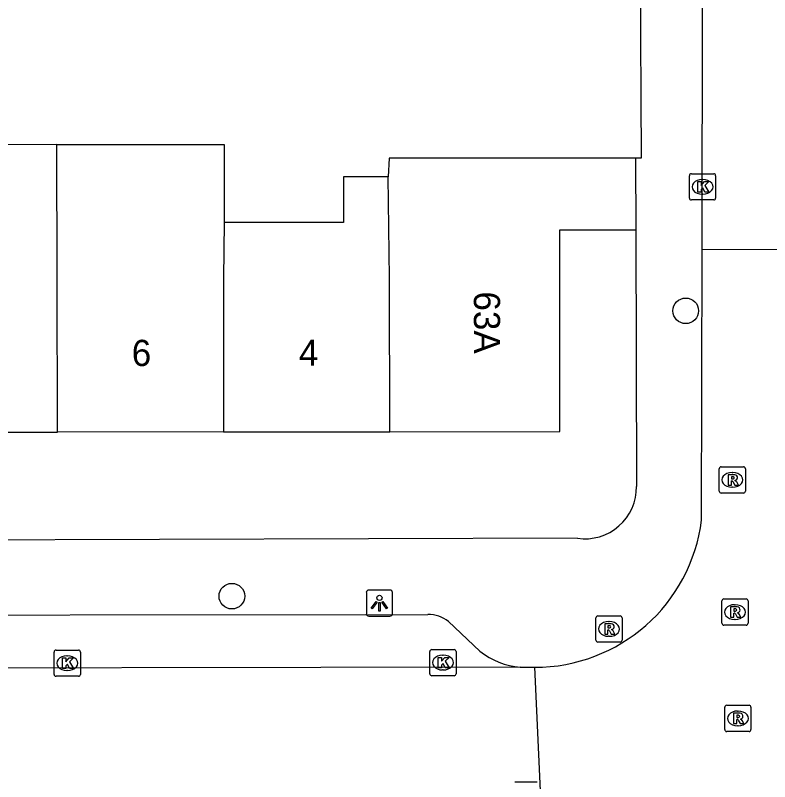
# Model space of a CAD drawing. Extents: x 160732 to 162105, y 387428 to 388479.
# Drawn here: x 161129.69 to 161158.48, y 388230.78 to 388260.03 of the extents above; entities that cross this region are included whole.
import ezdxf

# ---------------------------------------------------------------- set-up
doc = ezdxf.new("R2010")
doc.units = 0
for name, color, linetype in [('IMGEO_Boom', 7, 'Continuous'), ('IMGEO_Kolk', 7, 'Continuous'), ('IMGEO_Lichtpunt', 7, 'Continuous'), ('IMGEO_Muur', 7, 'Continuous'), ('IMGEO_Pand', 7, 'Continuous'), ('IMGEO_Pand_nummerreeks', 7, 'Continuous'), ('IMGEO_Rijbaan_lokaal_open', 7, 'Continuous'), ('IMGEO_Rioolput', 7, 'Continuous'), ('IMGEO_Voetpad_open', 7, 'Continuous')]:
    doc.layers.add(name, color=color, linetype=linetype)

msp = doc.modelspace()

# ---------------------------------------------------------------- linework, layer by layer
at = {"layer": 'IMGEO_Boom'}
for centre in [(161155.279, 388248.755), (161137.957, 388237.864)]:
    msp.add_circle(centre, 0.489, dxfattribs=at)
at = {"layer": 'IMGEO_Kolk'}
for p, q in [((161155.419, 388253.061), (161155.419, 388253.913)), ((161155.494, 388253.987), (161156.346, 388253.987)), ((161156.42, 388253.913), (161156.42, 388253.061)), ((161155.907, 388253.767), (161155.932, 388253.767)), ((161155.93, 388253.207), (161155.905, 388253.207)), ((161156.346, 388252.987), (161155.494, 388252.987)), ((161131.247, 388235.805), (161132.099, 388235.805)), ((161145.511, 388234.901), (161145.511, 388235.753)), ((161145.586, 388235.827), (161146.438, 388235.827)), ((161146.512, 388235.753), (161146.512, 388234.901)), ((161131.172, 388234.879), (161131.172, 388235.731)), ((161131.66, 388235.585), (161131.685, 388235.585)), ((161132.173, 388235.731), (161132.173, 388234.879)), ((161145.999, 388235.607), (161146.024, 388235.607)), ((161131.683, 388235.025), (161131.658, 388235.025)), ((161146.022, 388235.047), (161145.997, 388235.047)), ((161132.099, 388234.805), (161131.247, 388234.805)), ((161146.438, 388234.827), (161145.586, 388234.827)), ((161148.757, 388230.782), (161149.609, 388230.782))]:
    msp.add_line(p, q, dxfattribs=at)
for points in [[(161155.419, 388253.061), (161155.419, 388253.913)], [(161155.494, 388253.987), (161156.346, 388253.987)], [(161156.42, 388253.913), (161156.42, 388253.061)], [(161155.74, 388253.687), (161155.863, 388253.687), (161155.863, 388253.536), (161155.993, 388253.687), (161156.157, 388253.687), (161156.011, 388253.536), (161156.164, 388253.287), (161156.012, 388253.287), (161155.927, 388253.451), (161155.863, 388253.384), (161155.863, 388253.287), (161155.74, 388253.287), (161155.74, 388253.687)], [(161156.346, 388252.987), (161155.494, 388252.987)], [(161131.247, 388235.805), (161132.099, 388235.805)], [(161145.511, 388234.901), (161145.511, 388235.753)], [(161145.586, 388235.827), (161146.438, 388235.827)], [(161146.512, 388235.753), (161146.512, 388234.901)], [(161131.172, 388234.879), (161131.172, 388235.731)], [(161131.493, 388235.505), (161131.616, 388235.505), (161131.616, 388235.354), (161131.746, 388235.505), (161131.91, 388235.505), (161131.764, 388235.354), (161131.917, 388235.105), (161131.765, 388235.105), (161131.68, 388235.269), (161131.616, 388235.202), (161131.616, 388235.105), (161131.493, 388235.105), (161131.493, 388235.505)], [(161132.173, 388235.731), (161132.173, 388234.879)], [(161145.832, 388235.527), (161145.955, 388235.527), (161145.955, 388235.376), (161146.085, 388235.527), (161146.249, 388235.527), (161146.103, 388235.376), (161146.256, 388235.127), (161146.104, 388235.127), (161146.019, 388235.291), (161145.955, 388235.224), (161145.955, 388235.127), (161145.832, 388235.127), (161145.832, 388235.527)], [(161132.099, 388234.805), (161131.247, 388234.805)], [(161146.438, 388234.827), (161145.586, 388234.827)], [(161148.757, 388230.782), (161149.609, 388230.782)]]:
    msp.add_lwpolyline(points, dxfattribs=at)
for centre, start, end in [((161155.496, 388253.911), 91.552, 178.448), ((161155.496, 388253.911), 91.552, 178.448), ((161156.344, 388253.911), 1.552, 88.448), ((161156.344, 388253.911), 1.552, 88.448), ((161155.496, 388253.063), 181.552, 268.448), ((161155.496, 388253.063), 181.552, 268.448), ((161156.344, 388253.063), 271.552, 358.448), ((161156.344, 388253.063), 271.552, 358.448), ((161131.249, 388235.729), 91.552, 178.448), ((161131.249, 388235.729), 91.552, 178.448), ((161132.097, 388235.729), 1.552, 88.448), ((161132.097, 388235.729), 1.552, 88.448), ((161145.588, 388235.751), 91.552, 178.448), ((161145.588, 388235.751), 91.552, 178.448), ((161146.436, 388235.751), 1.552, 88.448), ((161146.436, 388235.751), 1.552, 88.448), ((161131.249, 388234.881), 181.552, 268.448), ((161131.249, 388234.881), 181.552, 268.448), ((161132.097, 388234.881), 271.552, 358.448), ((161132.097, 388234.881), 271.552, 358.448), ((161145.588, 388234.903), 181.552, 268.448), ((161145.588, 388234.903), 181.552, 268.448), ((161146.436, 388234.903), 271.552, 358.448), ((161146.436, 388234.903), 271.552, 358.448)]:
    msp.add_arc(centre, 0.0765, start, end, dxfattribs=at)
for centre, major_axis, ratio, start_param, end_param in [((161155.906, 388253.487), (-0.387, 0.002), 0.722429, 4.712389, 7.853982), ((161155.931, 388253.487), (-0.39, 0.002), 0.717154, 1.570796, 4.712389), ((161131.659, 388235.305), (-0.387, 0.002), 0.722429, 4.712389, 7.853982), ((161131.684, 388235.305), (-0.39, 0.002), 0.717154, 1.570796, 4.712389), ((161145.998, 388235.327), (-0.387, 0.002), 0.722429, 4.712389, 7.853982), ((161146.023, 388235.327), (-0.39, 0.002), 0.717154, 1.570796, 4.712389)]:
    msp.add_ellipse(centre, major_axis=major_axis, ratio=ratio, start_param=start_param, end_param=end_param, dxfattribs=at)
at = {"layer": 'IMGEO_Lichtpunt'}
for p, q in [((161143.991, 388238.096), (161143.183, 388238.096)), ((161143.991, 388238.096), (161143.183, 388238.096)), ((161143.089, 388238.001), (161143.089, 388237.194)), ((161143.089, 388238.001), (161143.089, 388237.194)), ((161144.085, 388237.194), (161144.085, 388238.001)), ((161144.085, 388237.194), (161144.085, 388238.001)), ((161143.183, 388237.1), (161143.991, 388237.1)), ((161143.183, 388237.1), (161143.991, 388237.1))]:
    msp.add_line(p, q, dxfattribs=at)
for points in [[(161143.463, 388237.665), (161143.502, 388237.637), (161143.314, 388237.375), (161143.276, 388237.402), (161143.463, 388237.665)], [(161143.565, 388237.617), (161143.612, 388237.617), (161143.612, 388237.295), (161143.565, 388237.295), (161143.565, 388237.617)], [(161143.675, 388237.637), (161143.713, 388237.664), (161143.9, 388237.402), (161143.861, 388237.374), (161143.675, 388237.637)]]:
    msp.add_lwpolyline(points, dxfattribs=at)
msp.add_circle((161143.588, 388237.799), 0.0994, dxfattribs=at)
for centre, start, end in [((161143.183, 388238.001), 90, 180), ((161143.183, 388238.001), 90, 180), ((161143.991, 388238.001), 0, 90), ((161143.991, 388238.001), 0, 90), ((161143.183, 388237.194), 180, 270), ((161143.183, 388237.194), 180, 270), ((161143.991, 388237.194), 270, 0), ((161143.991, 388237.194), 270, 360)]:
    msp.add_arc(centre, 0.0946, start, end, dxfattribs=at)
at = {"layer": 'IMGEO_Muur'}
for points in [[(161153.537, 388261.595), (161153.578, 388254.587)], [(161153.578, 388254.587), (161153.367, 388254.587)]]:
    msp.add_lwpolyline(points, dxfattribs=at)
at = {"layer": 'IMGEO_Pand'}
for points in [[(161131.281, 388255.101), (161124.942, 388255.093), (161125.03, 388253.856)], [(161131.281, 388255.101), (161137.66, 388255.108), (161137.662, 388253.828), (161137.664, 388252.125)], [(161131.298, 388244.124), (161131.291, 388250), (161131.281, 388255.101)], [(161153.367, 388254.587), (161148.515, 388254.582), (161143.963, 388254.577), (161143.927, 388253.867)], [(161153.367, 388254.587), (161153.37, 388251.847)], [(161143.927, 388253.867), (161142.212, 388253.865), (161142.214, 388252.129), (161137.664, 388252.125)], [(161143.986, 388244.137), (161143.979, 388250), (161143.927, 388253.867)], [(161137.664, 388252.125), (161137.635, 388250), (161137.642, 388244.13)], [(161143.986, 388244.137), (161150.479, 388244.143), (161150.472, 388250), (161150.47, 388251.843), (161153.37, 388251.847)], [(161124.954, 388244.117), (161131.298, 388244.124)], [(161137.642, 388244.13), (161131.298, 388244.124)], [(161137.642, 388244.13), (161143.986, 388244.137)]]:
    msp.add_lwpolyline(points, dxfattribs=at)
at = {"layer": 'IMGEO_Rijbaan_lokaal_open'}
for points in [[(161155.908, 388251.099), (161155.915, 388260.695)], [(161155.883, 388240.765), (161155.908, 388251.099)], [(161160.858, 388251.078), (161155.908, 388251.099)], [(161148.964, 388235.149), (161088.109, 388235.056)], [(161148.964, 388235.149), (161149.51, 388235.15)], [(161149.51, 388235.15), (161149.736, 388230.154)]]:
    msp.add_lwpolyline(points, dxfattribs=at)
msp.add_arc((161149.525, 388241.557), 6.407, 269.8647, 352.8993, dxfattribs=at)
at = {"layer": 'IMGEO_Rioolput'}
for p, q in [((161156.634, 388242.801), (161157.486, 388242.801)), ((161156.559, 388241.875), (161156.559, 388242.727)), ((161157.047, 388242.581), (161157.072, 388242.581)), ((161157.56, 388242.727), (161157.56, 388241.875)), ((161157.07, 388242.021), (161157.045, 388242.021)), ((161157.486, 388241.801), (161156.634, 388241.801)), ((161156.657, 388236.83), (161156.657, 388237.682)), ((161156.732, 388237.756), (161157.584, 388237.756)), ((161157.145, 388237.536), (161157.17, 388237.536)), ((161157.658, 388237.682), (161157.658, 388236.83)), ((161151.849, 388236.185), (161151.849, 388237.037)), ((161151.924, 388237.111), (161152.776, 388237.111)), ((161152.85, 388237.037), (161152.85, 388236.185)), ((161157.168, 388236.976), (161157.143, 388236.976)), ((161152.337, 388236.891), (161152.362, 388236.891)), ((161157.584, 388236.756), (161156.732, 388236.756)), ((161152.36, 388236.331), (161152.335, 388236.331)), ((161152.776, 388236.111), (161151.924, 388236.111)), ((161156.843, 388233.697), (161157.695, 388233.697)), ((161156.768, 388232.771), (161156.768, 388233.623)), ((161157.256, 388233.477), (161157.281, 388233.477)), ((161157.769, 388233.623), (161157.769, 388232.771)), ((161157.279, 388232.917), (161157.254, 388232.917)), ((161157.695, 388232.697), (161156.843, 388232.697))]:
    msp.add_line(p, q, dxfattribs=at)
for points in [[(161156.634, 388242.801), (161157.486, 388242.801)], [(161156.559, 388241.875), (161156.559, 388242.727)], [(161157.148, 388242.499), (161156.896, 388242.501), (161156.896, 388242.101)], [(161157.56, 388242.727), (161157.56, 388241.875)], [(161156.896, 388242.101), (161157.02, 388242.101), (161157.02, 388242.263), (161157.031, 388242.263)], [(161157.074, 388242.42), (161157.02, 388242.42), (161157.02, 388242.339)], [(161157.02, 388242.339), (161157.072, 388242.339)], [(161157.078, 388242.234), (161157.149, 388242.101), (161157.289, 388242.101), (161157.224, 388242.227)], [(161157.486, 388241.801), (161156.634, 388241.801)], [(161156.657, 388236.83), (161156.657, 388237.682)], [(161156.732, 388237.756), (161157.584, 388237.756)], [(161157.658, 388237.682), (161157.658, 388236.83)], [(161157.246, 388237.454), (161156.994, 388237.456), (161156.994, 388237.056)], [(161156.994, 388237.056), (161157.118, 388237.056), (161157.118, 388237.218), (161157.129, 388237.218)], [(161157.172, 388237.375), (161157.118, 388237.375), (161157.118, 388237.294)], [(161157.118, 388237.294), (161157.17, 388237.294)], [(161151.849, 388236.185), (161151.849, 388237.037)], [(161151.924, 388237.111), (161152.776, 388237.111)], [(161152.85, 388237.037), (161152.85, 388236.185)], [(161157.176, 388237.189), (161157.247, 388237.056), (161157.387, 388237.056), (161157.322, 388237.182)], [(161152.438, 388236.809), (161152.186, 388236.811), (161152.186, 388236.411)], [(161152.364, 388236.73), (161152.31, 388236.73), (161152.31, 388236.649)], [(161152.31, 388236.649), (161152.362, 388236.649)], [(161157.584, 388236.756), (161156.732, 388236.756)], [(161152.186, 388236.411), (161152.31, 388236.411), (161152.31, 388236.573), (161152.321, 388236.573)], [(161152.368, 388236.544), (161152.439, 388236.411), (161152.579, 388236.411), (161152.514, 388236.537)], [(161152.776, 388236.111), (161151.924, 388236.111)], [(161156.843, 388233.697), (161157.695, 388233.697)], [(161156.768, 388232.771), (161156.768, 388233.623)], [(161157.769, 388233.623), (161157.769, 388232.771)], [(161157.357, 388233.395), (161157.105, 388233.397), (161157.105, 388232.997)], [(161157.105, 388232.997), (161157.229, 388232.997), (161157.229, 388233.159), (161157.24, 388233.159)], [(161157.283, 388233.316), (161157.229, 388233.316), (161157.229, 388233.235)], [(161157.229, 388233.235), (161157.281, 388233.235)], [(161157.287, 388233.13), (161157.358, 388232.997), (161157.498, 388232.997), (161157.433, 388233.123)], [(161157.695, 388232.697), (161156.843, 388232.697)]]:
    msp.add_lwpolyline(points, dxfattribs=at)
for centre, radius, start, end in [((161156.636, 388242.725), 0.0765, 91.552, 178.448), ((161156.636, 388242.725), 0.0765, 91.552, 178.448), ((161157.484, 388242.725), 0.0765, 1.552, 88.448), ((161157.484, 388242.725), 0.0765, 1.552, 88.448), ((161157.147, 388242.389), 0.109, 350.3612, 89.416), ((161157.03, 388242.21), 0.0533, 26.0293, 88.6989), ((161157.056, 388242.528), 0.19, 274.7715, 282.9687), ((161157.08, 388242.324), 0.0964, 77.0061, 93.1865), ((161157.094, 388242.381), 0.0378, 276.6634, 79.6772), ((161157.145, 388242.389), 0.112, 277.5842, 350.9817), ((161157.129, 388242.174), 0.108, 29.5134, 73.7905), ((161156.636, 388241.877), 0.0765, 181.552, 268.448), ((161156.636, 388241.877), 0.0765, 181.552, 268.448), ((161157.484, 388241.877), 0.0765, 271.552, 358.448), ((161157.484, 388241.877), 0.0765, 271.552, 358.448), ((161156.734, 388237.68), 0.0765, 91.552, 178.448), ((161156.734, 388237.68), 0.0765, 91.552, 178.448), ((161157.582, 388237.68), 0.0765, 1.552, 88.448), ((161157.582, 388237.68), 0.0765, 1.552, 88.448), ((161157.128, 388237.165), 0.0533, 26.0293, 88.6989), ((161157.154, 388237.483), 0.19, 274.7715, 282.9687), ((161157.178, 388237.279), 0.0964, 77.0061, 93.1865), ((161157.192, 388237.336), 0.0378, 276.6634, 79.6772), ((161157.245, 388237.344), 0.109, 350.3612, 89.416), ((161157.243, 388237.344), 0.112, 277.5842, 350.9817), ((161157.227, 388237.129), 0.108, 29.5134, 73.7905), ((161151.926, 388237.035), 0.0765, 91.552, 178.448), ((161151.926, 388237.035), 0.0765, 91.552, 178.448), ((161152.774, 388237.035), 0.0765, 1.552, 88.448), ((161152.774, 388237.035), 0.0765, 1.552, 88.448), ((161152.346, 388236.838), 0.19, 274.7715, 282.9687), ((161152.37, 388236.634), 0.0964, 77.0061, 93.1865), ((161152.384, 388236.691), 0.0378, 276.6634, 79.6772), ((161152.437, 388236.699), 0.109, 350.3612, 89.416), ((161152.435, 388236.699), 0.112, 277.5842, 350.9817), ((161156.734, 388236.832), 0.0765, 181.552, 268.448), ((161156.734, 388236.832), 0.0765, 181.552, 268.448), ((161157.582, 388236.832), 0.0765, 271.552, 358.448), ((161157.582, 388236.832), 0.0765, 271.552, 358.448), ((161152.32, 388236.52), 0.0533, 26.0293, 88.6989), ((161152.419, 388236.484), 0.108, 29.5134, 73.7905), ((161151.926, 388236.187), 0.0765, 181.552, 268.448), ((161151.926, 388236.187), 0.0765, 181.552, 268.448), ((161152.774, 388236.187), 0.0765, 271.552, 358.448), ((161152.774, 388236.187), 0.0765, 271.552, 358.448), ((161156.845, 388233.621), 0.0765, 91.552, 178.448), ((161156.845, 388233.621), 0.0765, 91.552, 178.448), ((161157.693, 388233.621), 0.0765, 1.552, 88.448), ((161157.693, 388233.621), 0.0765, 1.552, 88.448), ((161157.239, 388233.106), 0.0533, 26.0293, 88.6989), ((161157.265, 388233.424), 0.19, 274.7715, 282.9687), ((161157.289, 388233.22), 0.0964, 77.0061, 93.1865), ((161157.303, 388233.277), 0.0378, 276.6634, 79.6772), ((161157.356, 388233.285), 0.109, 350.3612, 89.416), ((161157.354, 388233.285), 0.112, 277.5842, 350.9817), ((161157.338, 388233.07), 0.108, 29.5134, 73.7905), ((161156.845, 388232.773), 0.0765, 181.552, 268.448), ((161156.845, 388232.773), 0.0765, 181.552, 268.448), ((161157.693, 388232.773), 0.0765, 271.552, 358.448), ((161157.693, 388232.773), 0.0765, 271.552, 358.448)]:
    msp.add_arc(centre, radius, start, end, dxfattribs=at)
for centre, major_axis, ratio, start_param, end_param in [((161157.046, 388242.301), (-0.387, 0.002), 0.722429, 4.712389, 7.853982), ((161157.071, 388242.301), (-0.39, 0.002), 0.717154, 1.570796, 4.712389), ((161157.144, 388237.256), (-0.387, 0.002), 0.722429, 4.712389, 7.853982), ((161157.169, 388237.256), (-0.39, 0.002), 0.717154, 1.570796, 4.712389), ((161152.336, 388236.611), (-0.387, 0.002), 0.722429, 4.712389, 7.853982), ((161152.361, 388236.611), (-0.39, 0.002), 0.717154, 1.570796, 4.712389), ((161157.255, 388233.197), (-0.387, 0.002), 0.722429, 4.712389, 7.853982), ((161157.28, 388233.197), (-0.39, 0.002), 0.717154, 1.570796, 4.712389)]:
    msp.add_ellipse(centre, major_axis=major_axis, ratio=ratio, start_param=start_param, end_param=end_param, dxfattribs=at)
at = {"layer": 'IMGEO_Voetpad_open'}
for points in [[(161153.177, 388323.643), (161153.348, 388261.595), (161153.537, 388261.595), (161153.578, 388254.587), (161153.367, 388254.587)], [(161153.37, 388251.847), (161153.403, 388242.053)], [(161151.145, 388240.071), (161111.252, 388239.945), (161100.452, 388239.931), (161091.583, 388240.029)], [(161118.114, 388237.132), (161145.439, 388237.168)], [(161146.221, 388236.898), (161147.422, 388235.763)]]:
    msp.add_lwpolyline(points, dxfattribs=at)
for centre, radius, start, end in [((161151.426, 388242.028), 1.977, 261.8337, 0.7175), ((161145.422, 388235.853), 1.315, 52.6237, 89.2799), ((161149.226, 388238.05), 2.913, 231.7375, 264.8391)]:
    msp.add_arc(centre, radius, start, end, dxfattribs=at)

# ---------------------------------------------------------------- texts
at = {"layer": 'IMGEO_Pand_nummerreeks'}
for s, rotation, p in [('63A', 270.067, (161147.192, 388249.496)), ('6', 0.0606, (161134.135, 388246.648)), ('4', 0.0606, (161140.517, 388246.655))]:
    msp.add_text(s, height=1, rotation=rotation, dxfattribs=at).set_placement(p)

doc.saveas('drawing.dxf')
